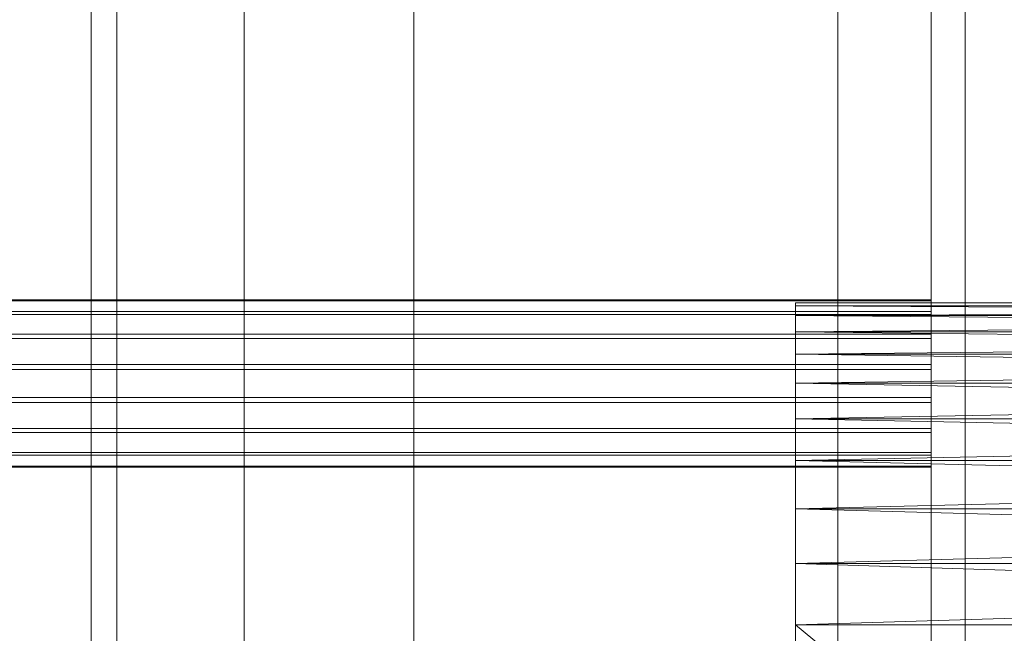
# Model space of a CAD drawing. Header units: millimetres. Extents: x -4738 to 65662, y -68080 to 6847.
# Tile 402 of 656: x 1389 to 1505, y -33698 to -33625. Entities that reach past the tile are written whole.
import ezdxf

# ---------------------------------------------------------------- set-up
doc = ezdxf.new("R2010")
doc.units = ezdxf.units.MM
for name, color, linetype, lineweight in [('COTAS_O', 1, 'Continuous', 0), ('frontal_C03', 7, 'Continuous', 0), ('frontal_secador', 7, 'Continuous', 0)]:
    doc.layers.add(name, color=color, linetype=linetype, lineweight=lineweight)
doc.dimstyles.new('R19_100', dxfattribs={"dimtxt": 250, "dimasz": 150, "dimexe": 150, "dimexo": 80, "dimgap": 100, "dimtad": 1, "dimtih": 1, "dimtoh": 1, "dimdsep": 46, "dimcen": 0.09, "dimadec": 0, "dimazin": 0, "dimtfac": 1, "dimtdec": 4, "dimtofl": 0, "dimtmove": 0, "dimatfit": 3, "dimfxl": 1, "dimtolj": 1, "dimtzin": 0, "dimarcsym": 0})

# ---------------------------------------------------------------- blocks, each defined once
blk = doc.blocks.new('DIM_R30_48')
at = {"layer": 'COTAS_O'}
for p, q in [((-1725, -33700), (-1575, -33655)), ((1725, -33700), (1575, -33655)), ((-1725, -34400), (-1725, -33700)), ((-1725, -33700), (1725, -33700)), ((-1725, -33700), (-1575, -33745)), ((1725, -33700), (1575, -33745)), ((1725, -34400), (1725, -33700))]:
    blk.add_line(p, q, dxfattribs=at)
blk.add_text('3450 O', height=250, dxfattribs=at).set_placement((0, -33600))

msp = doc.modelspace()

# ---------------------------------------------------------------- linework, layer by layer
at = {"layer": 'frontal_C03'}
for p, q in [((1435, -34954.179), (1435, -32259.264)), ((1496, -34954.179), (1496, -32259.264)), ((1500, -32259.264), (1500, -34954.179)), ((1435, -32263.162), (1435, -34958.077)), ((1500, -34958.077), (1500, -32263.162)), ((1435, -35437.51), (1435, -32742.595)), ((1500, -32742.595), (1500, -35437.51)), ((1435, -32746.492), (1435, -35441.408)), ((1496, -32746.492), (1496, -35441.408)), ((1500, -35441.408), (1500, -32746.492)), ((1415, -35988), (1415, -33007.45)), ((1485, -35988), (1485, -33007.45)), ((1415, -35988), (1415, -33563.95)), ((1485, -35988), (1485, -33563.95)), ((1496, -33658.154), (-1496, -33658.154)), ((1496, -33658.271), (-1496, -33658.271)), ((1496, -33658.271), (1496, -33658.154)), ((1496, -33658.154), (1496, -33659.537)), ((1496, -33659.873), (1496, -33658.271)), ((1496, -33659.537), (-1496, -33659.537)), ((1496, -33659.873), (-1496, -33659.873)), ((1496, -33659.537), (1496, -33662.212)), ((1496, -33662.713), (1496, -33659.873)), ((1496, -33662.212), (-1496, -33662.212)), ((1496, -33662.713), (-1496, -33662.713)), ((1496, -33662.212), (1496, -33665.77)), ((1496, -33666.362), (1496, -33662.713)), ((-1496, -33665.77), (1496, -33665.77)), ((1496, -33666.362), (-1496, -33666.362)), ((1496, -33665.77), (1496, -33669.67)), ((1496, -33670.262), (1496, -33666.362)), ((1496, -33669.67), (-1496, -33669.67)), ((1496, -33669.67), (1496, -33673.318)), ((1496, -33670.262), (-1496, -33670.262)), ((1496, -33673.82), (1496, -33670.262)), ((1496, -33673.318), (-1496, -33673.318)), ((1496, -33673.318), (1496, -33676.159)), ((1496, -33673.82), (-1496, -33673.82)), ((1496, -33676.494), (1496, -33673.82)), ((1496, -33676.159), (-1496, -33676.159)), ((1496, -33676.494), (-1496, -33676.494)), ((1496, -33676.159), (1496, -33677.76)), ((1496, -33677.878), (1496, -33676.494)), ((1496, -33677.76), (-1496, -33677.76)), ((1496, -33677.878), (-1496, -33677.878)), ((1496, -33677.76), (1496, -33677.878))]:
    msp.add_line(p, q, dxfattribs=at)
at = {"layer": 'frontal_secador'}
for p, q in [((1400, -36000), (1400, -33000)), ((1397, -35940), (1397, -33075)), ((1400, -36000), (1400, -33075)), ((1400, -34600), (1400, -33075)), ((1400, -35940), (1400, -33075)), ((1400, -34650), (1400, -33075)), ((1400, -36000), (1400, -33250)), ((1480, -33658.5), (1480, -33660.02)), ((1480, -33658.88), (1480, -33658.5)), ((1480, -33658.5), (1480, -33664.58)), ((1480, -33661.92), (1480, -33658.5)), ((1480, -33658.5), (1480, -33682.82)), ((1480, -33677.12), (1480, -33658.5)), ((1480, -33658.5), (1480, -33919)), ((1480, -33914.82), (1480, -33658.5)), ((1715, -33658.88), (1480, -33658.5)), ((1715, -33658.5), (1480, -33658.5)), ((1715, -33658.5), (1480, -33658.88)), ((1480, -33660.02), (1480, -33658.88)), ((1480, -33661.92), (1480, -33658.88)), ((1715, -33660.02), (1480, -33658.88)), ((1715, -33658.88), (1480, -33658.88)), ((1715, -33658.88), (1480, -33660.02)), ((1480, -33660.02), (1480, -33664.58)), ((1480, -33661.92), (1480, -33660.02)), ((1715, -33661.92), (1480, -33660.02)), ((1715, -33660.02), (1480, -33660.02)), ((1715, -33660.02), (1480, -33661.92)), ((1480, -33664.58), (1480, -33661.92)), ((1480, -33668), (1480, -33661.92)), ((1480, -33677.12), (1480, -33661.92)), ((1715, -33664.58), (1480, -33661.92)), ((1715, -33661.92), (1480, -33661.92)), ((1715, -33661.92), (1480, -33664.58)), ((1480, -33664.58), (1480, -33672.18)), ((1480, -33668), (1480, -33664.58)), ((1480, -33664.58), (1480, -33682.82)), ((1715, -33668), (1480, -33664.58)), ((1715, -33664.58), (1480, -33664.58)), ((1715, -33664.58), (1480, -33668)), ((1480, -33672.18), (1480, -33668)), ((1480, -33677.12), (1480, -33668)), ((1715, -33672.18), (1480, -33668)), ((1715, -33668), (1480, -33668)), ((1715, -33668), (1480, -33672.18)), ((1480, -33672.18), (1480, -33682.82)), ((1480, -33677.12), (1480, -33672.18)), ((1715, -33677.12), (1480, -33672.18)), ((1715, -33672.18), (1480, -33672.18)), ((1715, -33672.18), (1480, -33677.12)), ((1480, -33682.82), (1480, -33677.12)), ((1480, -33689.28), (1480, -33677.12)), ((1480, -33890.5), (1480, -33677.12)), ((1480, -33914.82), (1480, -33677.12)), ((1715, -33682.82), (1480, -33677.12)), ((1715, -33677.12), (1480, -33677.12)), ((1715, -33677.12), (1480, -33682.82)), ((1480, -33682.82), (1480, -33696.5)), ((1480, -33689.28), (1480, -33682.82)), ((1480, -33682.82), (1480, -33897.72)), ((1480, -33682.82), (1480, -33919)), ((1715, -33689.28), (1480, -33682.82)), ((1715, -33682.82), (1480, -33682.82)), ((1715, -33682.82), (1480, -33689.28)), ((1480, -33696.5), (1480, -33689.28)), ((1480, -33890.5), (1480, -33689.28)), ((1715, -33696.5), (1480, -33689.28)), ((1715, -33689.28), (1480, -33689.28)), ((1715, -33689.28), (1480, -33696.5)), ((1480, -33696.5), (1480, -33897.72)), ((1480, -33890.5), (1480, -33696.5)), ((1715, -33890.5), (1480, -33696.5)), ((1715, -33696.5), (1480, -33696.5))]:
    msp.add_line(p, q, dxfattribs=at)

# ---------------------------------------------------------------- dimensions: what is measured, and where the dimension line sits
at = {"layer": 'COTAS_O'}
dim = msp.add_aligned_dim(p1=(-1725, -34400), p2=(1725, -34400), distance=700, text='<> O', dimstyle='R19_100', dxfattribs=at)
dim.commit()
dim.dimension.update_dxf_attribs({"geometry": 'DIM_R30_48', "text_midpoint": (0, -33700)})

doc.saveas('drawing.dxf')
